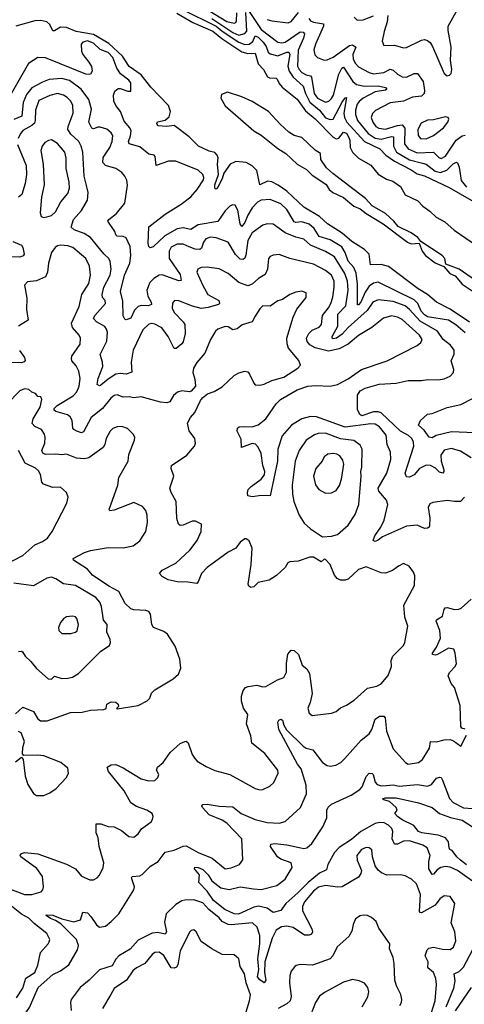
# Model space of a CAD drawing. Extents: x 1771496 to 1971148, y 471553 to 643630.
# Tile 536 of 656: x 1849213 to 1852180, y 622413 to 628978. Entities that reach past the tile are written whole.
import ezdxf

# ---------------------------------------------------------------- set-up
doc = ezdxf.new("R2010")
doc.units = 0

msp = doc.modelspace()

# ---------------------------------------------------------------- linework, layer by layer
at = {"layer": '0CON10XD'}
for points in [[(1850261.7, 629021.7), (1850368.1, 628958.1), (1850502.4, 628902.4), (1850562.4, 628852.4), (1850695, 628763.9), (1850735, 628752.6), (1850784.8, 628754.8), (1850805, 628682.9), (1850841.1, 628645), (1850867.5, 628597.5), (1850880, 628590), (1850925, 628587.5), (1850932.2, 628582.2), (1850945, 628552.9), (1850965, 628527.1), (1851065, 628447.7), (1851121.3, 628371.3), (1851185, 628316.7), (1851305, 628194.7), (1851324.3, 628184.3), (1851342.7, 628187.3), (1851375, 628227.5), (1851395, 628220.5), (1851407.9, 628197.9), (1851417.2, 628175), (1851419.5, 628125), (1851434.1, 628095), (1851475, 628054.7), (1851557.5, 628007.5), (1851605, 627948.2), (1851662, 627915), (1851702.3, 627902.3), (1851755.4, 627865.4), (1851785, 627810.8), (1851871.1, 627771.1), (1851904.1, 627735), (1851951.1, 627701.1), (1851991.6, 627661.6), (1852049.3, 627629.3), (1852111.5, 627575), (1852268.1, 627468.1)], [(1850291.4, 629051.4), (1850524.5, 628935), (1850565, 628900.7), (1850675, 628827.3), (1850715, 628812.9), (1850745, 628814.2), (1850768.2, 628831.8), (1850785, 628870.3), (1850805, 628862.2), (1850838.7, 628828.7), (1850858.7, 628798.7), (1850872.4, 628762.4), (1850885, 628749.8), (1850935, 628737.2), (1850995, 628762), (1851010.3, 628760.3), (1851015.4, 628745), (1851002.6, 628667.4), (1851010.9, 628635), (1851037.9, 628595), (1851104.8, 628535), (1851120.1, 628485), (1851149, 628429), (1851214.4, 628375), (1851255, 628324.3), (1851285, 628313.3), (1851305.6, 628314.4), (1851365, 628428.2), (1851385, 628456.9), (1851395, 628460), (1851377.4, 628355), (1851381.2, 628325), (1851397.4, 628295), (1851515, 628165.5), (1851616.4, 628116.4), (1851657.4, 628075), (1851715, 628033.5), (1851825, 627977.8), (1851865, 627949.1), (1851915, 627935.7), (1852079, 627859), (1852315, 627722.9)], [(1850475, 629039.4), (1850595, 628966), (1850645, 628954.5), (1850655, 628958.6), (1850659.8, 628970.2), (1850663.4, 629023.4)], [(1850496.5, 628986.5), (1850635, 628892.5), (1850675, 628874.8), (1850715, 628885.4), (1850729, 628901), (1850721.5, 629025)], [(1850735, 629046.5), (1850825, 628911.9), (1850935, 628827.2), (1850963, 628823), (1850985, 628827.4), (1851085, 628896.8), (1851105.5, 628895), (1851114.6, 628884.6), (1851108.3, 628855), (1851072.7, 628775), (1851068.2, 628668.2), (1851077.9, 628645), (1851095, 628626.9), (1851125, 628610.5), (1851154.4, 628604.4), (1851161.6, 628595), (1851178.3, 628485), (1851201.6, 628455), (1851255, 628427.1), (1851275.2, 628434.8), (1851295, 628452.3), (1851306.5, 628475), (1851342.4, 628615), (1851362.9, 628655), (1851375, 628660.4), (1851436.7, 628566.7), (1851461.1, 628545), (1851515, 628534.8), (1851605, 628537), (1851654.4, 628525), (1851664.3, 628515), (1851655, 628508.5), (1851585, 628496.7), (1851505.9, 628455), (1851477.8, 628432.2), (1851465.5, 628414.5), (1851453.7, 628375), (1851454.8, 628345), (1851467.4, 628305), (1851539.2, 628219.2), (1851585, 628187), (1851625, 628180.7), (1851695, 628199.8), (1851707.3, 628197.3), (1851707.8, 628135), (1851728.1, 628095), (1851815, 628044.2), (1851902.1, 628022.1), (1851925, 628014.8), (1851985, 627967.4), (1852021.7, 627958.3), (1852064.6, 627975.4), (1852105, 628017.3), (1852128, 628028), (1852135, 628024), (1852145, 627994), (1852159.4, 627905), (1852195, 627860.6)], [(1850865, 628980), (1850895, 628970), (1851005, 628957.5), (1851025, 628966.9), (1851072.9, 629025)], [(1851669.5, 629005), (1851665.7, 628964.3), (1851645, 628900), (1851632.9, 628835), (1851643.8, 628805), (1851715, 628809.1), (1851775, 628791.1), (1851795, 628791.5), (1851895, 628842.1), (1851915, 628845.4), (1851935, 628838.9), (1851953.1, 628825), (1851968.9, 628798.9), (1852045, 628620), (1852065, 628603.8), (1852081.7, 628608.3), (1852091.7, 628618.3), (1852097.1, 628645), (1852088.6, 628708.6), (1852091.9, 628795), (1852072.8, 628905), (1852073.6, 628935), (1852135.6, 629045)], [(1852215, 626961.4), (1852085, 627048.6), (1851994.1, 627094.1), (1851935, 627144.8), (1851872.7, 627182.7), (1851675, 627333.3), (1851625, 627346.3), (1851555, 627344.3), (1851544.8, 627415), (1851514.5, 627444.5), (1851428.9, 627498.9), (1851365, 627554.8), (1851266.9, 627616.9), (1851215, 627666.5), (1851108.6, 627728.6), (1850995, 627833.8), (1850938, 627875), (1850895, 627896.7), (1850867.8, 627902.2), (1850815, 627877.1), (1850795, 627972.1), (1850765, 628004.1), (1850725, 628026.2), (1850655, 628032.8), (1850618.1, 628015), (1850575.8, 627955), (1850565, 627917.8), (1850535, 627862), (1850525, 627848), (1850519.3, 627849.3), (1850514.7, 627854.7), (1850516.6, 627876.6), (1850540, 627945), (1850533.8, 628015), (1850537.6, 628057.6), (1850531.9, 628075), (1850515, 628093.4), (1850478.3, 628101.7), (1850405.6, 628135.6), (1850345, 628196), (1850245, 628271.9), (1850195, 628265.3), (1850135, 628270.5), (1850128.8, 628285), (1850133.2, 628296.8), (1850185, 628307.6), (1850210, 628330), (1850219.2, 628365), (1850205.9, 628405.9), (1850088.2, 628528.2), (1850025, 628611), (1849943.8, 628665), (1849899.8, 628735), (1849808.1, 628818.1), (1849705, 628879.2), (1849590.1, 628900.1), (1849525, 628924.8), (1849485, 628927.9), (1849445, 628903.8), (1849435, 628904.5), (1849415.4, 628945), (1849394.4, 628964.4), (1849355, 628972.4), (1849315, 628970.7), (1849187.5, 628935)], [(1851142.1, 628985), (1851155, 628970), (1851175, 628961.1), (1851240, 628950), (1851241.6, 628935), (1851186.9, 628815), (1851177.1, 628777.1), (1851183.8, 628743.8), (1851201.2, 628725), (1851245, 628707.5), (1851265, 628710), (1851305, 628727.1), (1851415, 628806.9), (1851435, 628810.8), (1851455.7, 628795), (1851437.1, 628745), (1851439.3, 628715), (1851453.9, 628685), (1851475, 628664), (1851545, 628625.4), (1851575, 628616.2), (1851643.6, 628626.4), (1851685, 628648), (1851705, 628641.5), (1851734.8, 628614.8), (1851765, 628598), (1851795, 628594), (1851845, 628618.9), (1851868.5, 628618.5), (1851905.2, 628565), (1851914.6, 628505.4), (1851911.5, 628485), (1851895, 628467.8), (1851835, 628460.9), (1851775, 628434.5), (1851685, 628423.9), (1851587.6, 628372.4), (1851567.4, 628352.6), (1851559.6, 628325), (1851569.6, 628295), (1851590.4, 628265), (1851610, 628255), (1851655, 628248.1), (1851735, 628273), (1851765.9, 628275.9), (1851784.3, 628255), (1851781, 628151), (1851805, 628116.1), (1851865, 628089.3), (1851975, 628094.2), (1852009.6, 628059.6), (1852025, 628053.1), (1852055, 628066.9), (1852126.6, 628175), (1852165, 628203.2), (1852185, 628208.4)], [(1851444.4, 628994.4), (1851465.6, 628975.6), (1851505, 628976.5), (1851575, 629004.6)], [(1852185, 626889.7), (1852124, 626944), (1852075, 626973.7), (1851935, 626997.2), (1851915, 627009.2), (1851892.2, 627035), (1851869, 627085), (1851845, 627110.9), (1851605, 627227), (1851575, 627222.2), (1851545, 627200.3), (1851518.2, 627161.8), (1851490.6, 627095), (1851475, 627075.7), (1851467.7, 627077.7), (1851468.5, 627215), (1851458.7, 627288.7), (1851444.1, 627325), (1851405, 627366.9), (1851385.6, 627425), (1851363.4, 627463.4), (1851285, 627510), (1851212.7, 627532.7), (1851178.9, 627585), (1851145, 627614), (1851095, 627630), (1851056, 627626), (1851045, 627631.1), (1850995, 627713.1), (1850955, 627749.3), (1850885, 627779.2), (1850824.4, 627774.4), (1850799.2, 627760.8), (1850765, 627723.2), (1850735.2, 627674.8), (1850715, 627626.2), (1850695, 627600), (1850685, 627616), (1850668.5, 627708.5), (1850650.3, 627740.3), (1850634.3, 627744.3), (1850615, 627734.6), (1850585, 627702.7), (1850535, 627631.2), (1850405, 627610.3), (1850355, 627579.7), (1850305, 627590.2), (1850265, 627582.4), (1850182.4, 627537.6), (1850105, 627463.8), (1850085, 627456), (1850075, 627466.7), (1850071.5, 627485), (1850075, 627595.8), (1850185, 627681.8), (1850291.8, 627748.2), (1850355, 627797.1), (1850398.2, 627845), (1850439.7, 627909.7), (1850442.7, 627925), (1850435.6, 627945), (1850404.7, 627974.7), (1850255, 628034.6), (1850206.1, 628033.9), (1850125, 628006.7), (1850117.5, 628065), (1850110, 628075), (1850075, 628080.8), (1850015, 628129.1), (1849945, 628150.6), (1849939.6, 628165), (1849953.7, 628203.7), (1849957.2, 628237.2), (1849947.6, 628257.6), (1849910.7, 628300.7), (1849886.4, 628365), (1849855.7, 628405), (1849842.5, 628435), (1849838.8, 628475), (1849847.7, 628502.3), (1849871.4, 628518.6), (1849885, 628520), (1849935, 628500.6), (1849955, 628501.2), (1849955, 628556), (1849941.4, 628575), (1849886.6, 628616.6), (1849862.1, 628655), (1849836.1, 628725), (1849805, 628759.7), (1849750.2, 628780.2), (1849705, 628821.1), (1849665, 628836), (1849635, 628828), (1849623.5, 628815), (1849625, 628767.5), (1849634.5, 628745), (1849675.3, 628695.3), (1849691.8, 628665), (1849696.2, 628633.8), (1849686, 628615), (1849677.8, 628612.2), (1849655, 628615.6), (1849385, 628722.7), (1849335, 628725.6), (1849272.5, 628685), (1849157.5, 628482.5)], [(1852226.6, 626056.6), (1852155, 626100.9), (1852095, 626118.5), (1852045, 626107.8), (1852023.6, 626073.6), (1852025.3, 626035), (1852043.2, 625976.8), (1852044.2, 625965), (1852036.5, 625953.5), (1852015, 625960.6), (1851986.9, 625986.9), (1851955, 626004.7), (1851925, 626008.6), (1851882.3, 625985), (1851845, 625942.2), (1851815, 625928.2), (1851795, 625929.4), (1851785.4, 625955), (1851842.6, 626135), (1851841.2, 626161.2), (1851830.4, 626185), (1851807.5, 626205), (1851753.9, 626233.9), (1851625, 626356.9), (1851605, 626364.2), (1851575, 626362.8), (1851495.6, 626335.6), (1851482.3, 626345), (1851468.3, 626378.2), (1851468.1, 626475), (1851485.9, 626504.1), (1851518.4, 626521.6), (1851611.5, 626548.5), (1851725, 626553.5), (1851805, 626571.8), (1851895, 626572.2), (1851937.9, 626577.9), (1852005, 626575.6), (1852046.9, 626583.1), (1852085, 626600.6), (1852107.1, 626625), (1852110, 626645), (1852093.6, 626703.6), (1852113, 626747), (1852111.7, 626775), (1852088, 626808), (1852039.6, 626845), (1852002.1, 626902.1), (1851885, 626967), (1851815, 627046.3), (1851785, 627069.4), (1851705, 627098.4), (1851605, 627109.7), (1851570.4, 627095), (1851531, 627039), (1851404.8, 626925), (1851365, 626880.9), (1851326.7, 626855), (1851305, 626850.3), (1851298.5, 626855), (1851299.5, 626865), (1851337.2, 626935), (1851336.5, 627013.5), (1851389.2, 627070.8), (1851405.6, 627175), (1851400.2, 627235), (1851383.6, 627285), (1851315, 627396.8), (1851255, 627433.1), (1851154.5, 627474.5), (1851109.2, 627515), (1851055, 627527.5), (1850985, 627556.2), (1850905, 627614.5), (1850865, 627617.1), (1850835, 627608.2), (1850765, 627556.4), (1850735.7, 627505), (1850723.1, 627406.9), (1850715, 627387.1), (1850705, 627379.5), (1850685, 627382.1), (1850653.1, 627413.1), (1850605, 627495.5), (1850523.5, 627523.5), (1850485, 627528), (1850455, 627517.3), (1850438.9, 627495), (1850427.6, 627455), (1850415, 627444.7), (1850385, 627447), (1850344, 627464), (1850305, 627481.3), (1850265, 627481.1), (1850225, 627460.4), (1850210.3, 627435), (1850210.9, 627385), (1850285, 627278.2), (1850290.9, 627239.1), (1850275, 627236.4), (1850165, 627275.9), (1850145, 627273.4), (1850108.1, 627251.9), (1850081.1, 627225), (1850061.7, 627175), (1850067.5, 627135), (1850091.8, 627095), (1850092.2, 627077.8), (1850069.9, 627070.1), (1850025, 627071.6), (1850004.8, 627065.2), (1849980, 627040), (1849955, 626987.1), (1849925, 626976.2), (1849915, 626980), (1849903.7, 627003.7), (1849901.5, 627101.5), (1849886.6, 627165), (1849913.3, 627275), (1849947.4, 627355), (1849955.3, 627405), (1849951.5, 627465), (1849925, 627523.3), (1849905, 627532.9), (1849864.2, 627534.2), (1849854.2, 627544.2), (1849848.2, 627565), (1849802.5, 627635), (1849807.5, 627645), (1849859.4, 627685), (1849914.2, 627755), (1849933.3, 627875), (1849928, 627908), (1849915.3, 627935.3), (1849895, 627959.4), (1849855.4, 627985.4), (1849785, 628005.6), (1849768.2, 628025), (1849770.4, 628059.6), (1849815.3, 628124.7), (1849831.2, 628165), (1849834.5, 628205), (1849825, 628224.2), (1849795, 628247.3), (1849750.6, 628260.6), (1849735, 628261.5), (1849705, 628250), (1849695, 628255.7), (1849674.5, 628295), (1849692.4, 628382.4), (1849675.7, 628445), (1849624.7, 628515), (1849545, 628571.8), (1849495, 628585.7), (1849410.5, 628579.5), (1849365, 628562), (1849295, 628523.2), (1849259.1, 628479.1)], [(1852255, 627239.4), (1852145, 627314.4), (1852057, 627347), (1852049.6, 627385), (1852032.7, 627405), (1851890, 627500), (1851869.6, 627525), (1851825, 627556.9), (1851738.3, 627598.3), (1851710, 627635), (1851654.6, 627685), (1851566, 627736), (1851520.7, 627785), (1851302.8, 627952.8), (1851260.6, 627990.6), (1851222.5, 628045), (1851220, 628085), (1851185, 628108.8), (1851095, 628192.2), (1851045, 628206.8), (1851009, 628229), (1850950.8, 628280.8), (1850873.8, 628365), (1850765, 628433.5), (1850695, 628463.9), (1850600, 628495), (1850560.8, 628479.2), (1850555.7, 628455), (1850585, 628404.6), (1850775, 628236.4), (1850825, 628207.8), (1850935, 628118.8), (1850989.5, 628085), (1851065, 628014.1), (1851128, 627978), (1851165, 627942.1), (1851237.3, 627895), (1851258.1, 627878.2), (1851278.6, 627845), (1851304, 627825), (1851375, 627791.8), (1851443.3, 627735), (1851486.4, 627716.4), (1851525, 627686.1), (1851637.7, 627617.7), (1851800.4, 627495), (1851825.9, 627484.1), (1851878.5, 627488.5), (1851899.1, 627435), (1851922, 627405), (1851985, 627356.5), (1852042.9, 627332.9), (1852084.5, 627285), (1852118.9, 627268.9), (1852165, 627214), (1852245, 627160.7)], [(1849259.1, 628479.1), (1849237.5, 628425), (1849227.1, 628335), (1849175, 628311.6)], [(1852180.6, 625795), (1852155, 625765.7), (1852115, 625764.6), (1852065, 625772.3), (1851970.6, 625759.4), (1851949.5, 625750.5), (1851938, 625725), (1851950, 625655), (1851948.1, 625605), (1851945.4, 625594.6), (1851935, 625587.1), (1851915, 625585.6), (1851865, 625606.7), (1851795, 625600.4), (1851635, 625530.6), (1851605, 625507.1), (1851585, 625499.4), (1851572.9, 625505), (1851582.6, 625537.4), (1851623.1, 625595), (1851645, 625640.8), (1851669.6, 625745), (1851661.8, 625775), (1851610.8, 625835), (1851606, 625855), (1851662.2, 625955), (1851690.9, 626045), (1851688.8, 626095), (1851665.3, 626145.3), (1851658, 626208), (1851615, 626263.9), (1851585, 626280.3), (1851556, 626284), (1851385, 626261.6), (1851195, 626329.3), (1851155, 626331.7), (1851095, 626317.1), (1851026.2, 626275), (1850965, 626203.3), (1850935.3, 626115), (1850933.6, 626033.6), (1850885, 625802.5), (1850825, 625804.3), (1850765, 625796), (1850735, 625802.5), (1850732.5, 625822.5), (1850738.6, 625845), (1850757.1, 625865), (1850825.8, 625914.2), (1850846, 625944), (1850848.9, 625965), (1850835.4, 626005.4), (1850825.2, 626085), (1850805, 626128.1), (1850787.1, 626147.1), (1850765, 626151.8), (1850694.4, 626124.4), (1850691.4, 626181.4), (1850665.7, 626235), (1850666.2, 626255), (1850677.1, 626262.9), (1850703.6, 626266.4), (1850765, 626262.3), (1850805, 626276.2), (1850855, 626317.3), (1850925, 626416.9), (1850954.8, 626445.2), (1851065, 626509.2), (1851136.3, 626533.7), (1851189.6, 626539.6), (1851285, 626535.3), (1851333.5, 626546.5), (1851405, 626582.3), (1851493.6, 626646.4), (1851666.5, 626703.5), (1851864.7, 626805.3), (1851891.1, 626825), (1851898.5, 626845), (1851881.1, 626875), (1851765, 626978.2), (1851735, 626995.3), (1851695, 627004.1), (1851641.3, 626988.7), (1851563.9, 626926.1), (1851475, 626872), (1851405.2, 626814.8), (1851345, 626782.2), (1851275, 626767.8), (1851185, 626790.7), (1851150.1, 626810.1), (1851131.9, 626831.9), (1851127.3, 626855), (1851143.8, 626885), (1851165, 626907.1), (1851212.7, 626927.3), (1851227.3, 626945), (1851233.8, 627005), (1851275, 627057.1), (1851289.5, 627085), (1851302.5, 627127.5), (1851311.9, 627195), (1851311.2, 627235), (1851293.1, 627275), (1851255, 627304.7), (1851175, 627348.5), (1851015, 627385.4), (1850945, 627411.4), (1850905, 627408.6), (1850885, 627398.8), (1850874.2, 627385), (1850867.3, 627315), (1850851.5, 627278.5), (1850807.8, 627252.2), (1850765, 627214.5), (1850735, 627203.4), (1850675.7, 627225.7), (1850605, 627286.4), (1850545, 627316.7), (1850465, 627327.1), (1850425.5, 627324.5), (1850401.2, 627315), (1850394.4, 627295), (1850435.3, 627205.3), (1850467.8, 627145), (1850541.4, 627105), (1850547.5, 627085), (1850540.3, 627079.7), (1850472.1, 627057.9), (1850425, 627053.2), (1850367, 627067), (1850275, 627104.4), (1850247.5, 627105), (1850232.2, 627087.8), (1850231.1, 627055), (1850243.5, 627025), (1850305, 626964), (1850315.6, 626945), (1850317.5, 626885), (1850305, 626830), (1850295, 626815.8), (1850256.7, 626785), (1850245, 626786), (1850204, 626865), (1850162.2, 626922.2), (1850115, 626947.7), (1850095, 626952.1), (1850075, 626947.9), (1850035, 626910), (1849970.3, 626775), (1849957.1, 626695), (1849961.4, 626628.6), (1849925, 626614.5), (1849885, 626619.1), (1849855, 626615.3), (1849805, 626581.6), (1849755, 626541.9), (1849745, 626537.1), (1849731.5, 626545), (1849736.4, 626585), (1849767.8, 626665), (1849766.2, 626695), (1849751.5, 626745), (1849794, 626835), (1849798.7, 626895), (1849793.8, 626915), (1849781.2, 626931.2), (1849725, 626962.3), (1849707.1, 626985), (1849714.6, 627005), (1849785.6, 627085), (1849783.1, 627105), (1849765.3, 627125.3), (1849763.8, 627145), (1849775.8, 627195), (1849816.5, 627275), (1849823.2, 627315), (1849817.1, 627365), (1849807.5, 627385), (1849775, 627416.2), (1849686.9, 627525), (1849643.3, 627553.3), (1849576, 627576), (1849557.1, 627595), (1849573.6, 627645), (1849626.7, 627705), (1849667.1, 627775), (1849671.1, 627825), (1849664.8, 627854.8), (1849642.8, 627935), (1849634, 628094), (1849624.6, 628135), (1849608.5, 628165), (1849555, 628213.8), (1849535.7, 628245), (1849536.8, 628265), (1849570, 628355), (1849568.4, 628405), (1849553.9, 628435), (1849529.7, 628459.7), (1849505, 628475.3), (1849465, 628484.7), (1849415, 628471.6), (1849341.7, 628438.3), (1849318.8, 628375), (1849317.5, 628305), (1849312, 628288), (1849295, 628271.8), (1849235, 628238.7), (1849216.6, 628215), (1849203.4, 628185)], [(1851925, 628183.2), (1851974.1, 628205.9), (1852042.1, 628257.9), (1852070, 628295), (1852076, 628315), (1852072.5, 628325), (1852055, 628331.2), (1851975, 628310.5), (1851935, 628307.9), (1851893, 628287), (1851870.9, 628245), (1851872.3, 628205), (1851888.8, 628185), (1851925, 628183.2)], [(1849375, 627660), (1849395, 627662.5), (1849425, 627673.1), (1849453.3, 627696.7), (1849487.6, 627762.4), (1849535, 627819.2), (1849545.3, 627854.7), (1849543.6, 627895), (1849524.6, 627985), (1849523.3, 628055), (1849515.8, 628095), (1849465, 628152.9), (1849425, 628175.8), (1849405, 628172.9), (1849382, 628158), (1849363.5, 628135), (1849354.6, 628105.4), (1849369.3, 628015), (1849376.4, 627876.4), (1849360, 627795), (1849349.5, 627689.5), (1849356.4, 627666.4), (1849375, 627660)], [(1849198.9, 628145), (1849256.2, 628005), (1849258.4, 627945), (1849250.4, 627885), (1849227, 627813), (1849205.4, 627794.6)], [(1848945, 623258.2), (1849246.7, 623145), (1849295.3, 623144.7), (1849357.5, 623162.5), (1849368.6, 623175), (1849373.5, 623195), (1849365, 623265.6), (1849329, 623319), (1849220.8, 623395), (1849217.5, 623405), (1849225, 623418.8), (1849245.7, 623424.3), (1849335, 623416.2), (1849526.6, 623346.6), (1849586.8, 623316.8), (1849625, 623266.2), (1849681.7, 623241.7), (1849705, 623242), (1849730, 623255), (1849745, 623273.3), (1849770, 623325), (1849775.8, 623355), (1849744.4, 623465), (1849736.6, 623523.4), (1849723.1, 623556.9), (1849723.8, 623615), (1849755, 623616.9), (1849805, 623597.5), (1849845, 623596), (1849892.3, 623572.3), (1849941.7, 623531.7), (1849975, 623526.2), (1850005, 623548.8), (1850027.4, 623582.6), (1850090, 623630), (1850100, 623645), (1850103.8, 623665), (1850098, 623685), (1850062.3, 623707.7), (1849992, 623732), (1849955.5, 623755.5), (1849910.6, 623835), (1849806, 623965), (1849797, 623993), (1849825, 624008.8), (1849855, 624011.2), (1849905, 623988.6), (1850025, 623915.5), (1850075, 623903.3), (1850114.2, 623905.8), (1850135.8, 623924.2), (1850141.2, 623945), (1850126, 623975), (1850134, 623995), (1850170.8, 624025), (1850217.9, 624092.1), (1850285, 624151.2), (1850315, 624166), (1850325, 624166.2), (1850337, 624157), (1850365, 624077.5), (1850381.2, 624051.2), (1850396.7, 624035), (1850457.3, 623997.3), (1850515, 623972.5), (1850615, 623946), (1850785, 623852.2), (1850815, 623843.1), (1850836.7, 623845), (1850883.4, 623866.6), (1850908.8, 623891.2), (1850937.3, 623955), (1850936.5, 623975), (1850849.2, 624085), (1850762.5, 624155), (1850756.4, 624203.6), (1850726.4, 624283.6), (1850735.5, 624345), (1850707.7, 624387.7), (1850692.5, 624435), (1850692.5, 624467.5), (1850704.3, 624505), (1850720, 624525), (1850737.9, 624532.1), (1850795, 624540), (1850835, 624528.8), (1850855, 624531.2), (1850934.3, 624575.7), (1850975, 624591.5), (1850993.5, 624626.5), (1850993.1, 624685), (1851002.4, 624747.6), (1851025, 624773.8), (1851045, 624771.2), (1851073.3, 624745), (1851098.8, 624675), (1851130.3, 624650.3), (1851147.9, 624617.9), (1851164.3, 624485.7), (1851152.5, 624425), (1851136.7, 624386.7), (1851144.2, 624355), (1851165, 624338), (1851295, 624354), (1851325, 624366), (1851355, 624390), (1851395, 624407.5), (1851445, 624440), (1851535, 624521.1), (1851595.5, 624534.5), (1851625, 624549.2), (1851672.5, 624605), (1851694.2, 624665), (1851691.4, 624705), (1851702.9, 624735), (1851774.2, 624805), (1851784.3, 624825), (1851803.1, 624935), (1851784.4, 624995), (1851777.5, 625075), (1851848.8, 625205), (1851849.1, 625269.1), (1851840.8, 625295), (1851811.2, 625335), (1851775, 625352), (1851740, 625335), (1851700, 625305), (1851655, 625287.1), (1851625, 625289.2), (1851525, 625328.9), (1851475, 625312.9), (1851405, 625247.5), (1851385, 625240), (1851355, 625241.4), (1851332.6, 625252.6), (1851314, 625275), (1851284.2, 625344.2), (1851255, 625377.5), (1851245, 625380), (1851225, 625364), (1851175, 625393.1), (1851150, 625395), (1851072.7, 625367.3), (1851015, 625364), (1851003.6, 625356.4), (1850985, 625326.2), (1850927.6, 625272.4), (1850878.7, 625241.3), (1850805.5, 625224.5), (1850775, 625196), (1850755, 625192), (1850741.7, 625201.7), (1850738.8, 625215), (1850757.1, 625345), (1850764, 625455), (1850745, 625502.5), (1850725, 625516.7), (1850715, 625516.7), (1850684, 625495), (1850656.5, 625453.5), (1850605, 625426.9), (1850465, 625324.5), (1850426.9, 625285), (1850405, 625230), (1850395, 625218.8), (1850335, 625227.7), (1850265, 625228.9), (1850205, 625242.1), (1850164.2, 625265), (1850147.5, 625285), (1850165, 625307.9), (1850255.8, 625355), (1850349.1, 625440.9), (1850398.6, 625505), (1850424.3, 625565), (1850426.7, 625615), (1850387.5, 625635), (1850365, 625634), (1850305, 625607.1), (1850285, 625606), (1850273.1, 625613.1), (1850262.1, 625652.1), (1850258.6, 625765), (1850224.6, 625825), (1850215.7, 625854.3), (1850241.2, 625935), (1850223.8, 625985), (1850226.2, 626005), (1850328, 626075), (1850380.8, 626135), (1850385.7, 626155), (1850381.9, 626185), (1850345.4, 626235.4), (1850333, 626287), (1850352.5, 626325), (1850382.1, 626357.9), (1850420.9, 626439.1), (1850432.4, 626457.6), (1850467.4, 626482.6), (1850511.3, 626498.7), (1850565, 626530), (1850644, 626605), (1850675, 626622.9), (1850715, 626634), (1850735, 626628.8), (1850748, 626615), (1850775, 626553.3), (1850785, 626543.3), (1850815, 626540), (1850845, 626547.1), (1850895, 626571.9), (1850976.2, 626595), (1851068.8, 626655), (1851086.7, 626675), (1851076.7, 626705), (1851008, 626788), (1850997.2, 626817.2), (1850996.5, 626853.5), (1851037.5, 626995), (1851062.6, 627047.4), (1851125.7, 627125), (1851125, 627156), (1851095, 627167.5), (1851055, 627160), (1851015.5, 627144.5), (1850966.8, 627113.2), (1850935, 627102.5), (1850885, 627068.1), (1850835, 627069.4), (1850815, 627050.8), (1850785, 627000), (1850765, 626964.3), (1850697.8, 626942.2), (1850664.4, 626915.6), (1850635, 626910.8), (1850605, 626929.2), (1850585, 626932.9), (1850535.5, 626914.5), (1850519.8, 626900.2), (1850486.7, 626845), (1850448.5, 626755), (1850395, 626691.4), (1850373.3, 626655), (1850368.1, 626625), (1850382.1, 626582.1), (1850385.6, 626535), (1850358.7, 626501.3), (1850345, 626495.7), (1850295, 626502.5), (1850266.2, 626495), (1850238.9, 626471.1), (1850215, 626430), (1850195, 626423.1), (1850152.1, 626427.9), (1850025, 626462.5), (1849975, 626457.3), (1849945, 626464.1), (1849905, 626461.5), (1849865, 626476.2), (1849845, 626472.9), (1849822.3, 626455), (1849766.9, 626385), (1849690, 626325), (1849639.8, 626230.2), (1849625, 626223.5), (1849595.8, 626234.2), (1849574.6, 626244.6), (1849567.8, 626255), (1849564, 626305), (1849550, 626330), (1849532.2, 626342.2), (1849454.2, 626365), (1849442.5, 626375), (1849442.7, 626385), (1849464.5, 626405), (1849570.6, 626469.4), (1849595, 626497.1), (1849610.8, 626535), (1849616.9, 626585), (1849608.2, 626635), (1849590.3, 626670.3), (1849562.5, 626702.5), (1849558.5, 626718.5), (1849562, 626735), (1849616.8, 626815), (1849620, 626855), (1849610.4, 626875), (1849566.1, 626926.1), (1849560, 626955), (1849610.8, 627065), (1849627.7, 627145), (1849675, 627220), (1849685.3, 627275), (1849680.4, 627335), (1849655, 627384.5), (1849568.3, 627458.3), (1849535, 627469.3), (1849485, 627475.4), (1849465, 627470.9), (1849451, 627459), (1849426.8, 627425), (1849405.6, 627354.4), (1849399.2, 627295), (1849385.9, 627264.1), (1849325, 627236.2), (1849265, 627228.9), (1849245, 627207.5), (1849260.9, 627120.9), (1849258, 627045), (1849269.1, 626975), (1849206.6, 626933.4)], [(1849168.3, 627498.3), (1849225, 627475.5), (1849235, 627460), (1849244.2, 627415), (1849236.6, 627403.4), (1849215, 627394.4), (1849085, 627399.4)], [(1849213, 626773), (1849246.1, 626725), (1849249.5, 626705), (1849244.5, 626695.5), (1849225, 626689.6), (1849127, 626693)], [(1849185, 624350), (1849235, 624393.8), (1849305, 624365.8), (1849335, 624316.2), (1849353.3, 624303.3), (1849396.4, 624303.6), (1849551.7, 624358.3), (1849629.7, 624360.3), (1849685, 624374.3), (1849775, 624378.6), (1849790, 624385), (1849794.2, 624415), (1849825, 624429.5), (1849855, 624427.1), (1849870, 624415), (1849872.5, 624397.5), (1849860, 624385), (1849865, 624383.3), (1850005, 624405.5), (1850065, 624435.7), (1850081.4, 624455), (1850093.4, 624486.6), (1850115, 624509.2), (1850237.6, 624582.4), (1850273.8, 624615), (1850288.8, 624655), (1850281.2, 624715), (1850251.7, 624801.7), (1850200.3, 624880.3), (1850175, 624899.2), (1850105.9, 624925.9), (1850096, 624945), (1850086, 625015), (1850075, 625031.2), (1850055, 625039.2), (1849975, 625042.2), (1849955, 625048.6), (1849917.1, 625085), (1849874.6, 625165), (1849809.4, 625200.6), (1849699.5, 625275), (1849665, 625313.5), (1849573.3, 625375), (1849571.2, 625385), (1849645, 625425.5), (1849685, 625438.9), (1849805, 625459.1), (1849905, 625455.5), (1849971.1, 625468.9), (1850015, 625504), (1850055.4, 625564.6), (1850066.4, 625625), (1850064.5, 625674.5), (1850055.5, 625705.5), (1850032.8, 625732.8), (1849975, 625758.6), (1849845, 625707.5), (1849815, 625704), (1849811.2, 625711.2), (1849868.9, 625875), (1849874.5, 625925.5), (1849937.5, 626035), (1849941.7, 626078.3), (1849980, 626175), (1849981.2, 626195), (1849970, 626215), (1849932.1, 626252.1), (1849895, 626265.7), (1849865, 626264.2), (1849835, 626252.5), (1849817.5, 626235), (1849790.8, 626185), (1849782.5, 626145), (1849770.8, 626125), (1849674, 626056), (1849645, 626050), (1849592.5, 626055), (1849525, 626080.9), (1849495, 626075.4), (1849455, 626081.6), (1849385, 626079.2), (1849368.1, 626088.1), (1849361.1, 626105), (1849381.8, 626155), (1849384.5, 626195), (1849378.9, 626215), (1849358.1, 626245), (1849314.4, 626265), (1849297.7, 626285), (1849303.3, 626316.8), (1849350.8, 626395), (1849361.4, 626445), (1849355, 626463.3), (1849335, 626466.2), (1849318.8, 626485), (1849295, 626494.3), (1849275, 626512.5), (1849245, 626515.7), (1849215, 626502.5), (1849127.1, 626415)], [(1852247.4, 626222.6), (1852095, 626230.9), (1851993.3, 626205), (1851965, 626190.8), (1851945, 626194), (1851911.8, 626241.8), (1851874.4, 626275), (1851888, 626305), (1851935, 626347.1), (1851965, 626352.5), (1852066.9, 626393.1), (1852157.7, 626412.3), (1852240, 626455)], [(1851235, 625528.8), (1851295, 625534.2), (1851334.3, 625545.7), (1851405, 625608), (1851451.4, 625678.6), (1851477.1, 625745), (1851491.5, 625935), (1851488.8, 625965), (1851496.8, 625995), (1851498.8, 626115), (1851485, 626140.6), (1851442.4, 626172.4), (1851355, 626183.9), (1851255, 626221.1), (1851205, 626218.8), (1851180, 626210), (1851124.7, 626175.3), (1851077.7, 626105), (1851052.3, 626035), (1851032.3, 625875), (1851034.4, 625815), (1851042.5, 625765), (1851078.1, 625675), (1851110.7, 625620.7), (1851152.9, 625582.9), (1851235, 625528.8)], [(1849109.7, 625340.3), (1849234.7, 625405.3), (1849315, 625476.9), (1849365, 625498.1), (1849398.6, 625521.4), (1849430, 625565), (1849527.5, 625755), (1849536, 625795), (1849526.7, 625825), (1849485, 625860), (1849435, 625859.4), (1849371.6, 625881.6), (1849361.8, 625895), (1849352.5, 625945), (1849339.5, 625969.5), (1849318.1, 625988.1), (1849250.3, 626020.3), (1849205, 626105.8)], [(1851255, 625821.9), (1851295, 625823.1), (1851325, 625839.2), (1851347.6, 625872.4), (1851360.7, 625915), (1851375.3, 626015), (1851369.9, 626039.9), (1851349.9, 626069.9), (1851330.7, 626080.7), (1851305, 626084.7), (1851269.6, 626080.4), (1851246, 626064), (1851231.5, 626035), (1851189.3, 625985), (1851173.3, 625935), (1851186.9, 625876.9), (1851208.6, 625845), (1851255, 625821.9)], [(1849205, 624764.4), (1849225, 624768.1), (1849232.6, 624762.6), (1849250, 624735), (1849288.8, 624698.8), (1849325, 624651.2), (1849403.2, 624583.2), (1849425, 624580), (1849445, 624600), (1849495, 624586.2), (1849535, 624587.7), (1849565, 624594.5), (1849605, 624617.5), (1849755, 624766.7), (1849812.5, 624805), (1849820.5, 624825), (1849816.7, 624845), (1849794.4, 624895), (1849797.1, 624945), (1849773.3, 624973.3), (1849759.2, 625065), (1849747.3, 625095), (1849721.4, 625125), (1849585, 625206.1), (1849505.4, 625215.4), (1849455, 625250.5), (1849425, 625260), (1849395, 625253.5), (1849305, 625202.7), (1849175, 625220.3)], [(1852185, 624246.7), (1852163.9, 624253.9), (1852156.1, 624266.1), (1852153.1, 624405), (1852114.4, 624524.4), (1852091.7, 624551.7), (1852071.9, 624601.9), (1852081.1, 624625), (1852118.1, 624665), (1852127.8, 624685), (1852119.5, 624755), (1852109.8, 624779.8), (1852075, 624787.7), (1852001.2, 624745), (1851985, 624740), (1851968, 624745), (1851967.5, 624755), (1851994.6, 624795), (1852021.3, 624855), (1852015.9, 624905), (1851992.5, 624967.5), (1851995, 624975.7), (1852035, 625000), (1852044.7, 625045.3), (1852053.3, 625056.7), (1852065, 625058.8), (1852115.4, 625044.6), (1852143.4, 625046.6), (1852160, 625055), (1852225, 625114.3)], [(1849555, 624884.5), (1849586.2, 624893.8), (1849596.8, 624903.2), (1849605.6, 624944.4), (1849595, 624986), (1849585, 624995.7), (1849565, 625000), (1849525, 624995.7), (1849505, 624982), (1849485, 624958.8), (1849472.2, 624925), (1849474.5, 624904.5), (1849494.6, 624884.6), (1849555, 624884.5)], [(1849687.7, 622997.7), (1849725, 622942.9), (1849745, 622927.5), (1849785, 622934.1), (1849825, 622964.1), (1849875.3, 623015), (1849974.5, 623175), (1849980, 623195), (1849960, 623255), (1849963.8, 623265), (1850015, 623270), (1850031.2, 623278.8), (1850087, 623333), (1850137.7, 623365), (1850185, 623428.2), (1850245, 623441.5), (1850305, 623468.1), (1850325, 623468.4), (1850405, 623425.7), (1850497.7, 623387.7), (1850585, 623316.9), (1850625, 623322.2), (1850681.2, 623345), (1850702, 623375), (1850696.1, 623515), (1850595, 623620), (1850565, 623640.3), (1850476.7, 623675), (1850434.4, 623725), (1850429.2, 623735), (1850435, 623745.7), (1850465, 623747.3), (1850544.7, 623734.7), (1850635, 623729.2), (1850690.4, 623685), (1850785.5, 623644.5), (1850865, 623625.4), (1850945, 623620), (1850985, 623630.6), (1851087.5, 623725), (1851128.2, 623815), (1851125.8, 623875), (1851092, 623982), (1851066.9, 624015), (1850942.5, 624245), (1850935.3, 624294.7), (1850942.3, 624307.7), (1850955, 624313.5), (1850967.9, 624307.9), (1850975.3, 624275), (1850993, 624243), (1851105, 624134.7), (1851125, 624121.5), (1851169.4, 624109.4), (1851235, 624025.5), (1851265, 624005.5), (1851285, 624000), (1851322.7, 624007.3), (1851356.7, 624025), (1851381.1, 624048.9), (1851491.9, 624175), (1851545, 624215.6), (1851563.1, 624245), (1851585, 624314), (1851615, 624334.4), (1851642.5, 624335), (1851652.6, 624322.6), (1851660.4, 624235), (1851705, 624116.2), (1851788.6, 624025), (1851804.6, 624014.6), (1851874.6, 624025.4), (1851900.6, 624045), (1851948.5, 624121.5), (1851955, 624165.7), (1851995, 624161.9), (1852045, 624176.7), (1852085, 624179.2), (1852108.8, 624168.8), (1852157, 624133), (1852195, 624207.5)], [(1849185, 624030), (1849225, 624060), (1849237.5, 624045), (1849250, 623935), (1849267.6, 623877.6), (1849305, 623818), (1849325, 623805.8), (1849375, 623805.8), (1849415, 623822.5), (1849457.8, 623852.2), (1849526.9, 623925), (1849539.4, 623955), (1849535, 623987.5), (1849487.1, 624025), (1849375, 624069.2), (1849335.6, 624074.4), (1849241.7, 624071.7), (1849232.5, 624082.5), (1849233.8, 624125), (1849245.7, 624165), (1849223.6, 624223.6), (1849205, 624232)], [(1852265, 623210.5), (1852135, 623305.8), (1852085, 623326.7), (1852055, 623330.7), (1852024.5, 623325.5), (1852000.1, 623309.9), (1851975, 623280.9), (1851965, 623278.1), (1851943.8, 623315), (1851942.4, 623365), (1851953.5, 623405), (1851933.1, 623455), (1851903, 623473), (1851815, 623503), (1851775, 623500.2), (1851735, 623479.7), (1851715, 623480.4), (1851699.1, 623515), (1851703.1, 623565), (1851696.9, 623585), (1851675, 623608.2), (1851645, 623622.9), (1851615, 623624.8), (1851585, 623617.7), (1851490.2, 623565), (1851427.3, 623512.7), (1851345, 623458.3), (1851315, 623425.7), (1851292.1, 623385), (1851269.4, 623345), (1851259.6, 623310.4), (1851215, 623286.3), (1851138.3, 623225), (1851070.3, 623155), (1850988.8, 623085), (1850955, 623038.5), (1850905.4, 623025.4), (1850865, 623054.2), (1850806.1, 623066.1), (1850775, 623060.3), (1850673.9, 623013.9), (1850644.7, 623015.3), (1850583.3, 623045), (1850507.8, 623105), (1850465, 623167.5), (1850408.8, 623225), (1850413.3, 623275), (1850380, 623315), (1850382, 623328), (1850405, 623325.5), (1850435, 623312.5), (1850470.5, 623275), (1850495.9, 623235), (1850555, 623189.7), (1850610.7, 623179.3), (1850685, 623195.3), (1850773, 623183), (1850825, 623178.5), (1850930, 623205), (1850985, 623247.1), (1851032.5, 623325), (1851024, 623355), (1850955, 623380.8), (1850933.8, 623395), (1850887.5, 623465), (1850889.5, 623480.5), (1850915, 623485.4), (1850995, 623476.5), (1851108.8, 623451.2), (1851130, 623455), (1851163.8, 623485), (1851236.6, 623595), (1851261.9, 623655), (1851263.6, 623706.4), (1851271.9, 623728.1), (1851295, 623747.5), (1851425, 623806.4), (1851483.1, 623845), (1851497.8, 623862.2), (1851525, 623930.8), (1851545, 623954.2), (1851565, 623952.5), (1851571.4, 623945), (1851585.4, 623895), (1851598.1, 623878.1), (1851625, 623869.2), (1851661.7, 623871.7), (1851705, 623875.9), (1851745, 623868.1), (1851867.9, 623877.9), (1851935, 623867.1), (1851962.2, 623877.8), (1851995, 623920.6), (1852015, 623928.1), (1852025, 623924.2), (1852035, 623907.5), (1852081.8, 623785), (1852105, 623758.8), (1852175, 623723.2), (1852235, 623718.9)], [(1852195, 623342.7), (1852155, 623374.2), (1852129.6, 623395), (1852098.4, 623438.4), (1852084, 623445), (1852078.1, 623455), (1852075.3, 623495), (1852055, 623522.8), (1852005, 623541), (1851896, 623555), (1851874, 623565), (1851843.8, 623605), (1851765, 623642.2), (1851735, 623664.3), (1851717.5, 623685), (1851733, 623707), (1851726.2, 623725), (1851680, 623765), (1851642.5, 623775), (1851633.3, 623783.3), (1851655, 623790), (1851725, 623790.2), (1851875, 623755.6), (1851965, 623724.4), (1852015, 623685.5), (1852087.8, 623657.8), (1852165, 623640), (1852242.2, 623592.2)], [(1851948, 622315), (1851985.4, 622435.4), (1851995.5, 622545), (1851991.1, 622585), (1851975, 622624.2), (1851937.8, 622655), (1851940, 622695), (1851920, 622735), (1851932.3, 622775), (1851943.3, 622786.8), (1851973.9, 622793.9), (1852035, 622780.6), (1852085, 622778.8), (1852107.3, 622792.7), (1852123, 622837), (1852117.1, 622895), (1852091.8, 622955), (1852115.9, 623085.9), (1852085, 623131.2), (1852045, 623136.7), (1852016.2, 623115), (1851985.3, 623074.7), (1851895, 623023.5), (1851885, 623024.2), (1851881.8, 623031.8), (1851887.9, 623145), (1851862.2, 623215), (1851827.6, 623247.6), (1851785, 623270), (1851755, 623275.7), (1851663, 623273), (1851628.3, 623288.3), (1851605, 623306.2), (1851586, 623335), (1851567.5, 623395), (1851562.1, 623442.1), (1851545, 623456), (1851525, 623459.2), (1851495, 623444), (1851464.2, 623405), (1851464.3, 623374.3), (1851494, 623305), (1851490.8, 623285), (1851475, 623260), (1851365, 623197.1), (1851335, 623193.9), (1851255, 623204.1), (1851207.2, 623192.8), (1851175, 623167.9), (1851113.6, 623095), (1851100.5, 623065), (1851100.4, 623035), (1851163.6, 622915), (1851166.9, 622895), (1851159.7, 622880.3), (1851145, 622873.8), (1851115, 622873.8), (1851038, 622925), (1850995, 622933.8), (1850960.7, 622929.3), (1850925, 622906.9), (1850897.1, 622852.9), (1850849.4, 622695), (1850847.7, 622625), (1850855.3, 622574.7), (1850845, 622555.7), (1850815, 622575.4), (1850801, 622595), (1850809.8, 622645), (1850802.9, 622715), (1850816.2, 622815), (1850815, 622872.5), (1850798.1, 622928.1), (1850766.8, 622956.8), (1850625, 622941.8), (1850605, 622945.3), (1850565, 622964.6), (1850545, 622989.7), (1850475, 623045.2), (1850435, 623088.3), (1850375, 623109.7), (1850315, 623108), (1850295, 623103.1), (1850255, 623078.5), (1850191.7, 623015), (1850179.7, 622959.7), (1850193.9, 622895), (1850185, 622881.5), (1850135, 622891.6), (1850096.8, 622886.8), (1850005, 622839.3), (1849950.3, 622779.7), (1849875, 622735.2), (1849855, 622713.3), (1849830.6, 622669.4), (1849745, 622642.3), (1849676.9, 622573.1), (1849616.7, 622525), (1849557.6, 622445), (1849553.3, 622425), (1849557.5, 622372.5)], [(1849193.1, 622456.9), (1849235, 622521.2), (1849254, 622586), (1849315.6, 622625), (1849335, 622673.3), (1849352, 622758), (1849404, 622815), (1849410.5, 622829.5), (1849413.8, 622845), (1849394.2, 622885), (1849310.6, 622950.6), (1849275, 622986.2), (1849225, 623013.8), (1849136.8, 623085)], [(1849212.8, 622295), (1849278.7, 622391.3), (1849337.7, 622525), (1849435, 622612.5), (1849485, 622634.8), (1849541, 622675), (1849599.1, 622775), (1849606.8, 622805), (1849591.6, 622845), (1849488.4, 622948.4), (1849452.1, 622972.1), (1849418.2, 622985), (1849389.2, 623005), (1849390.3, 623009.7), (1849435, 623006.5), (1849495, 622983.7), (1849575, 622963.5), (1849619.2, 622975), (1849635, 623028), (1849665, 623023.3), (1849687.7, 622997.7)], [(1851749.4, 622405), (1851761.5, 622425), (1851763.6, 622445), (1851757.6, 622477.6), (1851727.9, 622535), (1851716.6, 622573.4), (1851712.9, 622685), (1851705.5, 622725.5), (1851682.1, 622782.1), (1851682.5, 622815), (1851609.5, 622919.5), (1851591.2, 622965), (1851561.4, 622991.4), (1851535, 623004.2), (1851505, 623007.5), (1851485, 623002.5), (1851455, 622982.5), (1851438, 622945), (1851430.8, 622900.8), (1851410.8, 622865), (1851332.5, 622795), (1851302.9, 622735), (1851285, 622715.7), (1851167.4, 622672.6), (1851085, 622677.1), (1851057.7, 622672.3), (1851048.8, 622665), (1851025, 622633.3), (1851015.7, 622605), (1851013.1, 622555), (1851025.5, 622465), (1851017.8, 622435), (1850995.8, 622415), (1850938.6, 622385)], [(1850708.7, 622311.3), (1850747.6, 622435), (1850753.6, 622475), (1850725.5, 622555), (1850713.3, 622615), (1850684.3, 622665), (1850675.5, 622715.5), (1850645, 622742), (1850565, 622745.7), (1850495, 622783.3), (1850425, 622832), (1850390, 622895), (1850375, 622908.8), (1850357.5, 622905), (1850348.8, 622895), (1850285, 622769.2), (1850269.1, 622675), (1850259.5, 622660.5), (1850245, 622652.7), (1850225, 622656.5), (1850175, 622738.9), (1850145, 622759.5), (1850115, 622757.5), (1850097.1, 622745), (1850049.2, 622685), (1849994, 622656), (1849967.5, 622635), (1849925.4, 622574.6), (1849845, 622518.1), (1849821.2, 622478.8), (1849765.6, 622385)], [(1852059.3, 622395), (1852109.3, 622520.7), (1852118.8, 622568.8), (1852111.9, 622615), (1852145, 622631.2), (1852175, 622661.4), (1852257.2, 622815)], [(1851499.6, 622395), (1851537.4, 622462.6), (1851543.1, 622495), (1851535.5, 622525.5), (1851513.4, 622553.4), (1851478.5, 622568.5), (1851435, 622577.5), (1851375, 622560), (1851247.9, 622492.1), (1851215, 622466), (1851188.1, 622425), (1851155.5, 622345)], [(1852225.1, 622524.9), (1852119.7, 622370.3)]]:
    msp.add_lwpolyline(points, dxfattribs=at)

doc.saveas('drawing.dxf')
